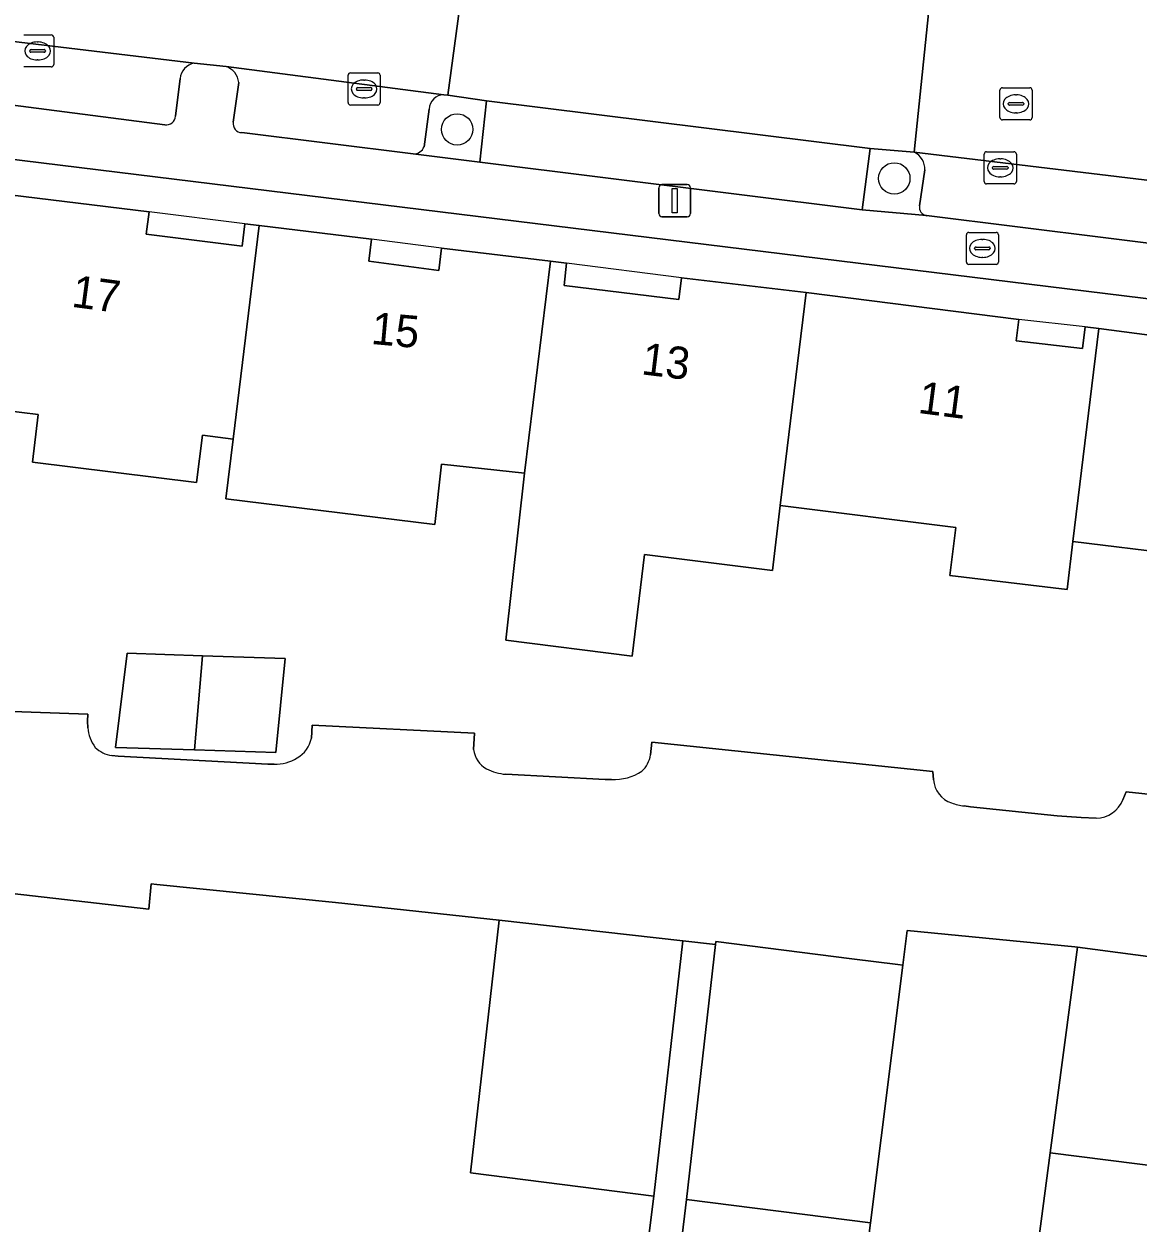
# Model space of a CAD drawing. Extents: x 161692 to 162379, y 380760 to 381678.
# Drawn here: x 162171.12 to 162205.86, y 381413.36 to 381450.74 of the extents above; entities that cross this region are included whole.
import ezdxf

# ---------------------------------------------------------------- set-up
doc = ezdxf.new("R2010")
doc.units = 0
for name, color, linetype in [('IMGEO_Boom', 7, 'Continuous'), ('IMGEO_Brandkraan', 7, 'Continuous'), ('IMGEO_Erf', 7, 'Continuous'), ('IMGEO_Groenvoorziening', 7, 'Continuous'), ('IMGEO_Kolk', 7, 'Continuous'), ('IMGEO_Lichtmast', 7, 'Continuous'), ('IMGEO_Pand', 7, 'Continuous'), ('IMGEO_Pand_nummerreeks', 7, 'Continuous'), ('IMGEO_Pand_overbouw', 7, 'Continuous'), ('IMGEO_Parkeervlak_open', 7, 'Continuous'), ('IMGEO_Rijbaan_lokaal_open', 7, 'Continuous'), ('IMGEO_Rioolput', 7, 'Continuous'), ('IMGEO_Voetpad_open', 7, 'Continuous')]:
    doc.layers.add(name, color=color, linetype=linetype)

msp = doc.modelspace()

# ---------------------------------------------------------------- linework, layer by layer
at = {"layer": 'IMGEO_Boom'}
for centre in [(162184.624, 381447.455), (162198.257, 381445.925)]:
    msp.add_circle(centre, 0.489, dxfattribs=at)
at = {"layer": 'IMGEO_Brandkraan'}
for p, q in [((162200.503, 381443.318), (162200.503, 381444.17)), ((162200.578, 381444.244), (162201.43, 381444.244)), ((162201.504, 381444.17), (162201.504, 381443.318)), ((162200.762, 381443.738), (162200.762, 381443.75)), ((162201.2, 381443.701), (162200.802, 381443.701)), ((162200.805, 381443.787), (162201.203, 381443.787)), ((162200.991, 381444.024), (162201.016, 381444.024)), ((162201.246, 381443.75), (162201.246, 381443.738)), ((162201.014, 381443.464), (162200.989, 381443.464)), ((162201.43, 381443.244), (162200.578, 381443.244))]:
    msp.add_line(p, q, dxfattribs=at)
for points in [[(162200.503, 381443.318), (162200.503, 381444.17)], [(162200.578, 381444.244), (162201.43, 381444.244)], [(162201.504, 381444.17), (162201.504, 381443.318)], [(162201.43, 381443.244), (162200.578, 381443.244)]]:
    msp.add_lwpolyline(points, dxfattribs=at)
for centre, radius, start, end in [((162200.58, 381444.168), 0.0765, 91.552, 178.448), ((162200.58, 381444.168), 0.0765, 91.552, 178.448), ((162201.428, 381444.168), 0.0765, 1.552, 88.448), ((162201.428, 381444.168), 0.0765, 1.552, 88.448), ((162200.802, 381443.747), 0.0403, 85.8775, 175.7526), ((162200.799, 381443.737), 0.0366, 178.938, 274.7102), ((162201.203, 381443.744), 0.043, 264.8664, 352.4533), ((162201.207, 381443.749), 0.0386, 1.7309, 96.639), ((162200.58, 381443.32), 0.0765, 181.552, 268.448), ((162200.58, 381443.32), 0.0765, 181.552, 268.448), ((162201.428, 381443.32), 0.0765, 271.552, 358.448), ((162201.428, 381443.32), 0.0765, 271.552, 358.448)]:
    msp.add_arc(centre, radius, start, end, dxfattribs=at)
for centre, major_axis, ratio, start_param, end_param in [((162200.99, 381443.744), (-0.387, 0.002), 0.722429, 4.712389, 7.853982), ((162201.015, 381443.744), (-0.39, 0.002), 0.717154, 1.570796, 4.712389)]:
    msp.add_ellipse(centre, major_axis=major_axis, ratio=ratio, start_param=start_param, end_param=end_param, dxfattribs=at)
at = {"layer": 'IMGEO_Erf'}
for points in [[(162242.718, 381421.033), (162248.421, 381420.322), (162249.53, 381429.216), (162250.449, 381436.74), (162170.464, 381446.561), (162138.658, 381450.28)], [(162169.301, 381445.583), (162175.016, 381444.885), (162174.93, 381444.192), (162177.918, 381443.813), (162178.002, 381444.507), (162178.454, 381444.453), (162181.958, 381444.027), (162181.872, 381443.344), (162184.051, 381443.051), (162184.134, 381443.746), (162187.531, 381443.342), (162188.038, 381443.282), (162187.964, 381442.586), (162191.541, 381442.146), (162191.623, 381442.831), (162195.509, 381442.367), (162202.138, 381441.531), (162202.054, 381440.857), (162204.13, 381440.623), (162204.213, 381441.298), (162204.631, 381441.244), (162206.609, 381440.99)], [(162186.728, 381436.74), (162184.133, 381437.021), (162183.929, 381435.134), (162177.415, 381435.941), (162177.645, 381437.8), (162176.683, 381437.92), (162176.5, 381436.444), (162171.378, 381437.074), (162171.561, 381438.568), (162168.494, 381438.941)], [(162205.388, 381426.556), (162205.483, 381426.799), (162210.859, 381426.234), (162210.947, 381426.894), (162211.052, 381427.688), (162211.551, 381431.639), (162206.812, 381432.222), (162207.056, 381434.208), (162203.824, 381434.607), (162203.643, 381433.109), (162199.989, 381433.549), (162200.18, 381435.045), (162194.702, 381435.729), (162194.456, 381433.705), (162190.47, 381434.203), (162190.084, 381431.035), (162186.141, 381431.531), (162186.728, 381436.74)], [(162153.068, 381429.933), (162173.103, 381429.22), (162173.102, 381429.009), (162173.111, 381428.801)], [(162180.078, 381428.477), (162180.099, 381428.876), (162185.161, 381428.626), (162185.136, 381428.122)], [(162190.657, 381427.958), (162190.693, 381428.354), (162199.461, 381427.432), (162199.478, 381427.18)], [(162173.852, 381427.935), (162174.057, 381427.91), (162178.724, 381427.666), (162178.922, 381427.665)], [(162186.142, 381427.347), (162189.238, 381427.185), (162189.439, 381427.184)], [(162200.436, 381426.36), (162200.637, 381426.334), (162203.337, 381426.05), (162204.086, 381426.001), (162204.551, 381425.977)], [(162189.664, 381405.543), (162190.755, 381414.198), (162185.038, 381414.922), (162185.935, 381422.803), (162180.831, 381423.354), (162175.261, 381423.915), (162175.086, 381423.933), (162175.009, 381423.146), (162169.741, 381423.741)], [(162213.776, 381411.364), (162214.866, 381420.324), (162209.373, 381421.053), (162208.546, 381414.858), (162203.117, 381415.545), (162202.833, 381413.414), (162202.738, 381412.706)]]:
    msp.add_lwpolyline(points, dxfattribs=at)
for points in [[(162176.681, 381431.044), (162179.258, 381430.96), (162178.97, 381428.024), (162176.433, 381428.107), (162173.966, 381428.188), (162174.33, 381431.121)], [(162197.513, 381413.368), (162191.779, 381414.094), (162190.948, 381407.177), (162193.834, 381406.814), (162196.644, 381406.46)]]:
    msp.add_lwpolyline(points, close=True, dxfattribs=at)
for centre, radius, start, end in [((162174.233, 381428.867), 1.124, 183.3727, 217.31), ((162179.214, 381428.632), 0.878, 298.3508, 349.8046), ((162173.98, 381428.847), 0.921, 225.8735, 261.9834), ((162185.945, 381428.222), 0.815, 187.0778, 240.2151), ((162189.755, 381428.101), 0.913, 313.6905, 350.9844), ((162178.951, 381428.947), 1.283, 268.7213, 302.0349), ((162186.307, 381429.102), 1.763, 244.1962, 264.6182), ((162189.497, 381428.844), 1.661, 268.0081, 302.3587), ((162200.306, 381427.243), 0.831, 184.3793, 251.4583), ((162204.53, 381426.902), 0.925, 271.2949, 338.0527), ((162200.656, 381428.118), 1.772, 249.7357, 262.8772)]:
    msp.add_arc(centre, radius, start, end, dxfattribs=at)
at = {"layer": 'IMGEO_Groenvoorziening'}
for points in [[(162183.258, 381446.695), (162185.329, 381446.43), (162185.543, 381448.346), (162184.331, 381448.519), (162184.211, 381448.536)], [(162183.753, 381448.088), (162183.593, 381446.915)], [(162198.878, 381446.746), (162197.502, 381446.862), (162197.25, 381444.944), (162199.26, 381444.765)], [(162199.04, 381445.067), (162199.213, 381446.19)]]:
    msp.add_lwpolyline(points, dxfattribs=at)
for centre, radius, start, end in [((162184.219, 381448.069), 0.467, 91.0267, 177.7085), ((162183.273, 381447.038), 0.343, 267.5455, 339.0416), ((162198.599, 381446.199), 0.614, 359.1349, 63.0045), ((162199.307, 381445.03), 0.27, 172.2133, 259.9316)]:
    msp.add_arc(centre, radius, start, end, dxfattribs=at)
at = {"layer": 'IMGEO_Kolk'}
for p, q in [((162171.117, 381450.4), (162171.969, 381450.4)), ((162171.53, 381450.18), (162171.555, 381450.18)), ((162172.043, 381450.326), (162172.043, 381449.474)), ((162171.301, 381449.894), (162171.301, 381449.906)), ((162171.739, 381449.857), (162171.341, 381449.857)), ((162171.344, 381449.943), (162171.742, 381449.943)), ((162171.785, 381449.906), (162171.785, 381449.894)), ((162171.969, 381449.4), (162171.117, 381449.4)), ((162171.553, 381449.62), (162171.528, 381449.62)), ((162181.223, 381448.288), (162181.223, 381449.14)), ((162181.298, 381449.214), (162182.15, 381449.214)), ((162181.711, 381448.994), (162181.736, 381448.994)), ((162182.224, 381449.14), (162182.224, 381448.288)), ((162181.482, 381448.708), (162181.482, 381448.72)), ((162181.92, 381448.671), (162181.522, 381448.671)), ((162181.525, 381448.757), (162181.923, 381448.757)), ((162181.966, 381448.72), (162181.966, 381448.708)), ((162182.15, 381448.214), (162181.298, 381448.214)), ((162181.734, 381448.434), (162181.709, 381448.434)), ((162201.061, 381445.83), (162201.061, 381446.682)), ((162201.136, 381446.756), (162201.988, 381446.756)), ((162202.062, 381446.682), (162202.062, 381445.83)), ((162201.363, 381446.299), (162201.761, 381446.299)), ((162201.549, 381446.536), (162201.574, 381446.536)), ((162201.32, 381446.25), (162201.32, 381446.262)), ((162201.758, 381446.213), (162201.36, 381446.213)), ((162201.572, 381445.976), (162201.547, 381445.976)), ((162201.804, 381446.262), (162201.804, 381446.25)), ((162201.988, 381445.756), (162201.136, 381445.756))]:
    msp.add_line(p, q, dxfattribs=at)
for points in [[(162171.117, 381450.4), (162171.969, 381450.4)], [(162172.043, 381450.326), (162172.043, 381449.474)], [(162171.969, 381449.4), (162171.117, 381449.4)], [(162181.223, 381448.288), (162181.223, 381449.14)], [(162181.298, 381449.214), (162182.15, 381449.214)], [(162182.224, 381449.14), (162182.224, 381448.288)], [(162182.15, 381448.214), (162181.298, 381448.214)], [(162201.061, 381445.83), (162201.061, 381446.682)], [(162201.136, 381446.756), (162201.988, 381446.756)], [(162202.062, 381446.682), (162202.062, 381445.83)], [(162201.988, 381445.756), (162201.136, 381445.756)]]:
    msp.add_lwpolyline(points, dxfattribs=at)
for centre, radius, start, end in [((162171.967, 381450.324), 0.0765, 1.552, 88.448), ((162171.967, 381450.324), 0.0765, 1.552, 88.448), ((162171.341, 381449.903), 0.0403, 85.8775, 175.7526), ((162171.338, 381449.893), 0.0366, 178.938, 274.7102), ((162171.742, 381449.9), 0.043, 264.8664, 352.4533), ((162171.746, 381449.905), 0.0386, 1.7309, 96.639), ((162171.967, 381449.476), 0.0765, 271.552, 358.448), ((162171.967, 381449.476), 0.0765, 271.552, 358.448), ((162181.3, 381449.138), 0.0765, 91.552, 178.448), ((162181.3, 381449.138), 0.0765, 91.552, 178.448), ((162182.148, 381449.138), 0.0765, 1.552, 88.448), ((162182.148, 381449.138), 0.0765, 1.552, 88.448), ((162181.522, 381448.717), 0.0403, 85.8775, 175.7526), ((162181.519, 381448.707), 0.0366, 178.938, 274.7102), ((162181.923, 381448.714), 0.043, 264.8664, 352.4533), ((162181.927, 381448.719), 0.0386, 1.7309, 96.639), ((162181.3, 381448.29), 0.0765, 181.552, 268.448), ((162181.3, 381448.29), 0.0765, 181.552, 268.448), ((162182.148, 381448.29), 0.0765, 271.552, 358.448), ((162182.148, 381448.29), 0.0765, 271.552, 358.448), ((162201.138, 381446.68), 0.0765, 91.552, 178.448), ((162201.138, 381446.68), 0.0765, 91.552, 178.448), ((162201.986, 381446.68), 0.0765, 1.552, 88.448), ((162201.986, 381446.68), 0.0765, 1.552, 88.448), ((162201.36, 381446.259), 0.0403, 85.8775, 175.7526), ((162201.765, 381446.261), 0.0386, 1.7309, 96.639), ((162201.357, 381446.249), 0.0366, 178.938, 274.7102), ((162201.761, 381446.256), 0.043, 264.8664, 352.4533), ((162201.138, 381445.832), 0.0765, 181.552, 268.448), ((162201.138, 381445.832), 0.0765, 181.552, 268.448), ((162201.986, 381445.832), 0.0765, 271.552, 358.448), ((162201.986, 381445.832), 0.0765, 271.552, 358.448)]:
    msp.add_arc(centre, radius, start, end, dxfattribs=at)
for centre, major_axis, ratio, start_param, end_param in [((162171.529, 381449.9), (-0.387, 0.002), 0.722429, 4.712389, 7.853982), ((162171.554, 381449.9), (-0.39, 0.002), 0.717154, 1.570796, 4.712389), ((162181.71, 381448.714), (-0.387, 0.002), 0.722429, 4.712389, 7.853982), ((162181.735, 381448.714), (-0.39, 0.002), 0.717154, 1.570796, 4.712389), ((162201.548, 381446.256), (-0.387, 0.002), 0.722429, 4.712389, 7.853982), ((162201.573, 381446.256), (-0.39, 0.002), 0.717154, 1.570796, 4.712389)]:
    msp.add_ellipse(centre, major_axis=major_axis, ratio=ratio, start_param=start_param, end_param=end_param, dxfattribs=at)
at = {"layer": 'IMGEO_Lichtmast'}
for p, q in [((162190.912, 381444.832), (162190.912, 381445.632)), ((162190.912, 381445.632), (162190.912, 381444.832)), ((162191.012, 381445.732), (162191.802, 381445.732)), ((162191.802, 381445.732), (162191.012, 381445.732)), ((162191.902, 381445.632), (162191.902, 381444.832)), ((162191.902, 381444.832), (162191.902, 381445.632)), ((162191.802, 381444.732), (162191.012, 381444.732)), ((162191.012, 381444.732), (162191.802, 381444.732))]:
    msp.add_line(p, q, dxfattribs=at)
msp.add_lwpolyline([(162191.332, 381445.607), (162191.482, 381445.607), (162191.482, 381444.857), (162191.332, 381444.857), (162191.332, 381445.607)], dxfattribs=at)
for centre, start, end in [((162191.012, 381445.632), 90, 180), ((162191.012, 381445.632), 90, 180), ((162191.802, 381445.632), 0, 90), ((162191.802, 381445.632), 360, 90), ((162191.012, 381444.832), 180, 270), ((162191.012, 381444.832), 180, 270), ((162191.802, 381444.832), 270, 0), ((162191.802, 381444.832), 270, 0)]:
    msp.add_arc(centre, 0.1, start, end, dxfattribs=at)
at = {"layer": 'IMGEO_Pand'}
for points in [[(162177.645, 381437.8), (162178.454, 381444.453), (162178.002, 381444.507), (162177.918, 381443.813), (162174.93, 381444.192), (162175.016, 381444.885), (162169.301, 381445.583), (162168.494, 381438.941), (162171.561, 381438.568), (162171.378, 381437.074), (162176.5, 381436.444), (162176.683, 381437.92)], [(162177.645, 381437.8), (162177.415, 381435.941), (162183.929, 381435.134), (162184.133, 381437.021), (162186.728, 381436.74), (162187.531, 381443.342), (162184.134, 381443.746), (162184.051, 381443.051), (162181.872, 381443.344), (162181.958, 381444.027), (162178.454, 381444.453)], [(162195.509, 381442.367), (162191.623, 381442.831), (162191.541, 381442.146), (162187.964, 381442.586), (162188.038, 381443.282), (162187.531, 381443.342), (162186.728, 381436.74), (162186.141, 381431.531), (162190.084, 381431.035), (162190.47, 381434.203), (162194.456, 381433.705), (162194.702, 381435.729)], [(162194.702, 381435.729), (162200.18, 381435.045), (162199.989, 381433.549), (162203.643, 381433.109), (162203.824, 381434.607), (162204.631, 381441.244), (162204.213, 381441.298), (162204.13, 381440.623), (162202.054, 381440.857), (162202.138, 381441.531), (162195.509, 381442.367)], [(162211.551, 381431.639), (162212.599, 381440.259), (162208.618, 381440.736), (162208.521, 381440.064), (162206.517, 381440.319), (162206.609, 381440.99), (162204.631, 381441.244), (162203.824, 381434.607), (162207.056, 381434.208), (162206.812, 381432.222)], [(162176.681, 381431.044), (162174.33, 381431.121), (162173.966, 381428.188), (162176.433, 381428.107)], [(162179.258, 381430.96), (162176.681, 381431.044), (162176.433, 381428.107), (162178.97, 381428.024)], [(162185.038, 381414.922), (162190.755, 381414.198), (162191.66, 381422.152), (162185.935, 381422.803)], [(162203.974, 381421.963), (162203.882, 381421.972), (162198.66, 381422.482), (162198.523, 381421.396), (162197.513, 381413.368), (162196.644, 381406.46), (162199.298, 381406.126), (162199.824, 381410.306), (162202.375, 381409.985), (162202.738, 381412.706), (162202.833, 381413.414), (162203.117, 381415.545)], [(162198.523, 381421.396), (162198.368, 381421.416), (162196.93, 381421.598), (162192.694, 381422.135), (162192.683, 381422.036), (162191.779, 381414.094), (162197.513, 381413.368)], [(162209.373, 381421.053), (162209.398, 381421.239), (162203.974, 381421.963), (162203.117, 381415.545), (162208.546, 381414.858)]]:
    msp.add_lwpolyline(points, close=True, dxfattribs=at)
at = {"layer": 'IMGEO_Pand_overbouw'}
for points in [[(162178.002, 381444.507), (162175.016, 381444.885), (162174.93, 381444.192), (162177.918, 381443.813)], [(162184.134, 381443.746), (162181.958, 381444.027), (162181.872, 381443.344), (162184.051, 381443.051)], [(162188.038, 381443.282), (162187.964, 381442.586), (162191.541, 381442.146), (162191.623, 381442.831)], [(162204.213, 381441.298), (162202.138, 381441.531), (162202.054, 381440.857), (162204.13, 381440.623)]]:
    msp.add_lwpolyline(points, close=True, dxfattribs=at)
at = {"layer": 'IMGEO_Parkeervlak_open'}
for points in [[(162176.421, 381449.523), (162169.654, 381450.334)], [(162184.211, 381448.536), (162177.417, 381449.411)], [(162175.842, 381447.866), (162175.984, 381449.037)], [(162177.814, 381448.919), (162177.644, 381447.677)], [(162170.122, 381448.292), (162175.51, 381447.599)], [(162183.593, 381446.915), (162183.753, 381448.088)], [(162177.907, 381447.353), (162183.258, 381446.695)], [(162211.58, 381445.215), (162198.878, 381446.746)], [(162199.213, 381446.19), (162199.04, 381445.067)], [(162199.26, 381444.765), (162210.608, 381443.354)]]:
    msp.add_lwpolyline(points, dxfattribs=at)
msp.add_lwpolyline([(162197.502, 381446.862), (162185.543, 381448.346), (162185.329, 381446.43), (162197.25, 381444.944)], close=True, dxfattribs=at)
for centre, radius, start, end in [((162176.555, 381448.963), 0.576, 103.4949, 172.5828), ((162177.246, 381448.867), 0.57, 5.227, 72.5739), ((162184.219, 381448.069), 0.467, 91.0267, 177.7085), ((162175.55, 381447.889), 0.292, 262.0597, 355.5539), ((162177.917, 381447.63), 0.277, 170.1622, 267.9722), ((162183.273, 381447.038), 0.343, 267.5455, 339.0416), ((162198.599, 381446.199), 0.614, 359.1349, 63.0045), ((162199.307, 381445.03), 0.27, 172.2133, 259.9316)]:
    msp.add_arc(centre, radius, start, end, dxfattribs=at)
at = {"layer": 'IMGEO_Rijbaan_lokaal_open'}
for points in [[(162185.028, 381453.688), (162178.342, 381454.54), (162176.559, 381454.774), (162173.794, 381455.111), (162171.655, 381455.371), (162168.578, 381455.745), (162145.458, 381458.559), (162144.36, 381458.713), (162142.832, 381458.907), (162142.207, 381453.722), (162143.699, 381453.505), (162154.945, 381452.118), (162155.973, 381451.984), (162168.693, 381450.459), (162169.654, 381450.334), (162176.421, 381449.523), (162177.417, 381449.411), (162184.211, 381448.536), (162184.331, 381448.519)], [(162197.502, 381446.862), (162198.878, 381446.746), (162199.417, 381451.978), (162185.028, 381453.688), (162184.331, 381448.519), (162185.543, 381448.346)], [(162241.178, 381446.849), (162223.875, 381448.965), (162220.259, 381449.408), (162213.717, 381450.208), (162211.909, 381450.432), (162206.662, 381451.081), (162203.824, 381451.432), (162199.417, 381451.978), (162198.878, 381446.746), (162211.58, 381445.215), (162212.985, 381445.035), (162213.998, 381444.868), (162226.697, 381443.337), (162227.667, 381443.249), (162240.465, 381441.67), (162241.92, 381441.484), (162247.731, 381440.851), (162248.348, 381445.939), (162247.05, 381446.091), (162244.658, 381446.37)]]:
    msp.add_lwpolyline(points, close=True, dxfattribs=at)
for points in [[(162173.111, 381428.801), (162173.102, 381429.009), (162173.103, 381429.22), (162153.068, 381429.933), (162153.052, 381429.488), (162153.036, 381429.241)], [(162185.136, 381428.122), (162185.161, 381428.626), (162180.099, 381428.876), (162180.078, 381428.477)], [(162199.478, 381427.18), (162199.461, 381427.432), (162190.693, 381428.354), (162190.657, 381427.958)], [(162178.922, 381427.665), (162178.724, 381427.666), (162174.057, 381427.91), (162173.852, 381427.935)], [(162189.439, 381427.184), (162189.238, 381427.185), (162186.142, 381427.347)], [(162218.91, 381425.837), (162210.947, 381426.894), (162210.859, 381426.234), (162205.483, 381426.799), (162205.388, 381426.556)], [(162204.551, 381425.977), (162204.086, 381426.001), (162203.337, 381426.05), (162200.637, 381426.334), (162200.436, 381426.36)], [(162169.741, 381423.741), (162175.009, 381423.146), (162175.086, 381423.933), (162175.261, 381423.915), (162180.831, 381423.354), (162185.935, 381422.803), (162191.66, 381422.152), (162192.683, 381422.036), (162192.694, 381422.135), (162196.93, 381421.598), (162198.368, 381421.416), (162198.523, 381421.396), (162198.66, 381422.482), (162203.882, 381421.972), (162203.974, 381421.963), (162209.398, 381421.239)]]:
    msp.add_lwpolyline(points, dxfattribs=at)
for centre, radius, start, end in [((162174.233, 381428.867), 1.124, 183.3727, 217.31), ((162179.214, 381428.632), 0.878, 298.3508, 349.8046), ((162173.98, 381428.847), 0.921, 225.8735, 261.9834), ((162185.945, 381428.222), 0.815, 187.0778, 240.2151), ((162189.755, 381428.101), 0.913, 313.6905, 350.9844), ((162178.951, 381428.947), 1.283, 268.7213, 302.0349), ((162186.307, 381429.102), 1.763, 244.1962, 264.6182), ((162189.497, 381428.844), 1.661, 268.0081, 302.3587), ((162200.306, 381427.243), 0.831, 184.3793, 251.4583), ((162204.53, 381426.902), 0.925, 271.2949, 338.0527), ((162200.656, 381428.118), 1.772, 249.7357, 262.8772)]:
    msp.add_arc(centre, radius, start, end, dxfattribs=at)
at = {"layer": 'IMGEO_Rioolput'}
for p, q in [((162201.551, 381447.825), (162201.551, 381448.677)), ((162201.626, 381448.751), (162202.478, 381448.751)), ((162202.039, 381448.531), (162202.064, 381448.531)), ((162202.552, 381448.677), (162202.552, 381447.825)), ((162201.81, 381448.245), (162201.81, 381448.257)), ((162202.248, 381448.208), (162201.85, 381448.208)), ((162201.853, 381448.294), (162202.251, 381448.294)), ((162202.294, 381448.257), (162202.294, 381448.245)), ((162202.062, 381447.971), (162202.037, 381447.971)), ((162202.478, 381447.751), (162201.626, 381447.751))]:
    msp.add_line(p, q, dxfattribs=at)
for points in [[(162201.551, 381447.825), (162201.551, 381448.677)], [(162201.626, 381448.751), (162202.478, 381448.751)], [(162202.552, 381448.677), (162202.552, 381447.825)], [(162202.478, 381447.751), (162201.626, 381447.751)]]:
    msp.add_lwpolyline(points, dxfattribs=at)
for centre, radius, start, end in [((162201.628, 381448.675), 0.0765, 91.552, 178.448), ((162201.628, 381448.675), 0.0765, 91.552, 178.448), ((162202.476, 381448.675), 0.0765, 1.552, 88.448), ((162202.476, 381448.675), 0.0765, 1.552, 88.448), ((162201.85, 381448.254), 0.0403, 85.8775, 175.7526), ((162201.847, 381448.244), 0.0366, 178.938, 274.7102), ((162202.251, 381448.251), 0.043, 264.8664, 352.4533), ((162202.255, 381448.256), 0.0386, 1.7309, 96.639), ((162201.628, 381447.827), 0.0765, 181.552, 268.448), ((162201.628, 381447.827), 0.0765, 181.552, 268.448), ((162202.476, 381447.827), 0.0765, 271.552, 358.448), ((162202.476, 381447.827), 0.0765, 271.552, 358.448)]:
    msp.add_arc(centre, radius, start, end, dxfattribs=at)
for centre, major_axis, ratio, start_param, end_param in [((162202.038, 381448.251), (-0.387, 0.002), 0.722429, 4.712389, 7.853982), ((162202.063, 381448.251), (-0.39, 0.002), 0.717154, 1.570796, 4.712389)]:
    msp.add_ellipse(centre, major_axis=major_axis, ratio=ratio, start_param=start_param, end_param=end_param, dxfattribs=at)
at = {"layer": 'IMGEO_Voetpad_open'}
for points in [[(162175.51, 381447.599), (162170.122, 381448.292), (162167.763, 381448.59), (162156.367, 381450.053), (162154.108, 381450.233), (162142.673, 381451.633)], [(162134.702, 381449.139), (162138.658, 381450.28), (162170.464, 381446.561), (162250.449, 381436.74), (162250.868, 381439.945)], [(162177.417, 381449.411), (162176.421, 381449.523)], [(162175.984, 381449.037), (162175.842, 381447.866)], [(162177.644, 381447.677), (162177.814, 381448.919)], [(162185.329, 381446.43), (162183.258, 381446.695), (162177.907, 381447.353)], [(162210.608, 381443.354), (162199.26, 381444.765), (162197.25, 381444.944), (162185.329, 381446.43)]]:
    msp.add_lwpolyline(points, dxfattribs=at)
msp.add_lwpolyline([(162191.779, 381414.094), (162192.683, 381422.036), (162191.66, 381422.152), (162190.755, 381414.198), (162189.664, 381405.543), (162189.713, 381405.537), (162188.888, 381398.979), (162188.264, 381394.018), (162189.259, 381393.811), (162189.883, 381398.772), (162190.948, 381407.177)], close=True, dxfattribs=at)
for centre, radius, start, end in [((162176.555, 381448.963), 0.576, 103.4949, 172.5828), ((162177.246, 381448.867), 0.57, 5.227, 72.5739), ((162175.55, 381447.889), 0.292, 262.0597, 355.5539), ((162177.917, 381447.63), 0.277, 170.1622, 267.9722)]:
    msp.add_arc(centre, radius, start, end, dxfattribs=at)

# ---------------------------------------------------------------- texts
at = {"layer": 'IMGEO_Pand_nummerreeks'}
for s, rotation, p in [('17', 352.4029, (162172.574, 381441.927)), ('15', 354.862, (162181.918, 381440.767)), ('13', 353.0729, (162190.342, 381439.821)), ('11', 352.5662, (162198.969, 381438.617))]:
    msp.add_text(s, height=1, rotation=rotation, dxfattribs=at).set_placement(p)

doc.saveas('drawing.dxf')
